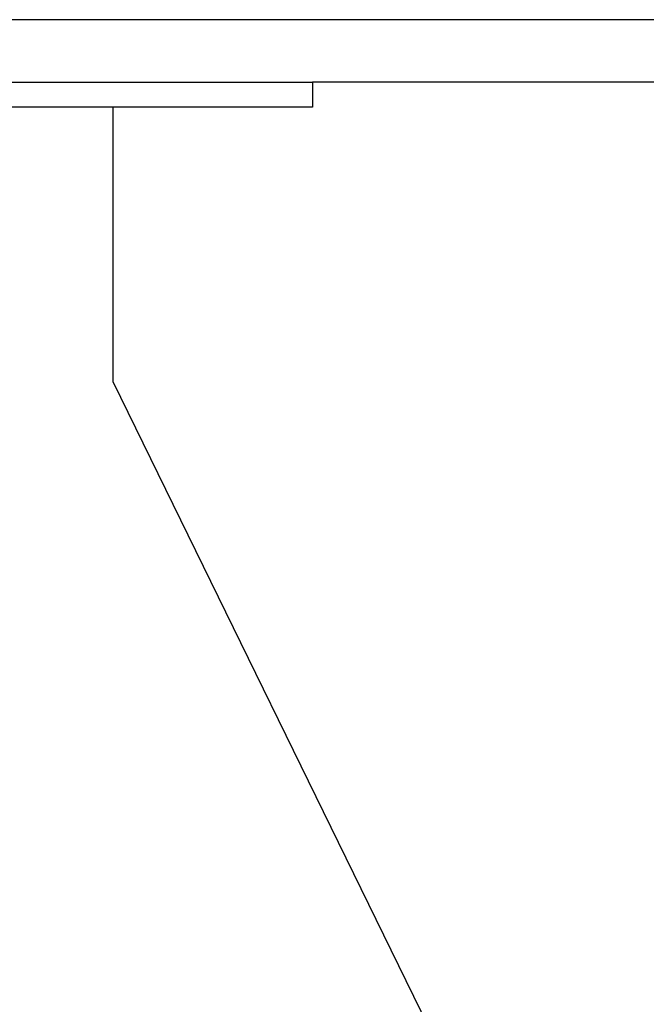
# Model space of a CAD drawing. Header units: inches. Extents: x 24 to 1128, y -69 to 748.
# Tile 573 of 656: x 1029.1 to 1035.38, y 348.75 to 358.61. Entities that reach past the tile are written whole.
import ezdxf

# ---------------------------------------------------------------- set-up
doc = ezdxf.new("R2010")
doc.units = ezdxf.units.IN
doc.header["$LTSCALE"] = 32
doc.header["$MEASUREMENT"] = 0
doc.layers.add('Visible (ANSI)', color=7, linetype='Continuous', lineweight=30)

msp = doc.modelspace()

# ---------------------------------------------------------------- linework, layer by layer
at = {"layer": 'Visible (ANSI)'}
for p, q in [((1040.59703, 358.60867), (1010.78453, 358.60867)), ((1010.78453, 357.98367), (1032.03453, 357.98367)), ((1035.53734, 357.98367), (1032.03453, 357.98367)), ((1032.03453, 357.98367), (1032.03453, 357.73367)), ((1032.03453, 357.73367), (1010.78453, 357.73367)), ((1030.03453, 357.73367), (1030.03453, 354.98367)), ((1030.03453, 354.98367), (1035.36106, 344.10867))]:
    msp.add_line(p, q, dxfattribs=at)

doc.saveas('drawing.dxf')
